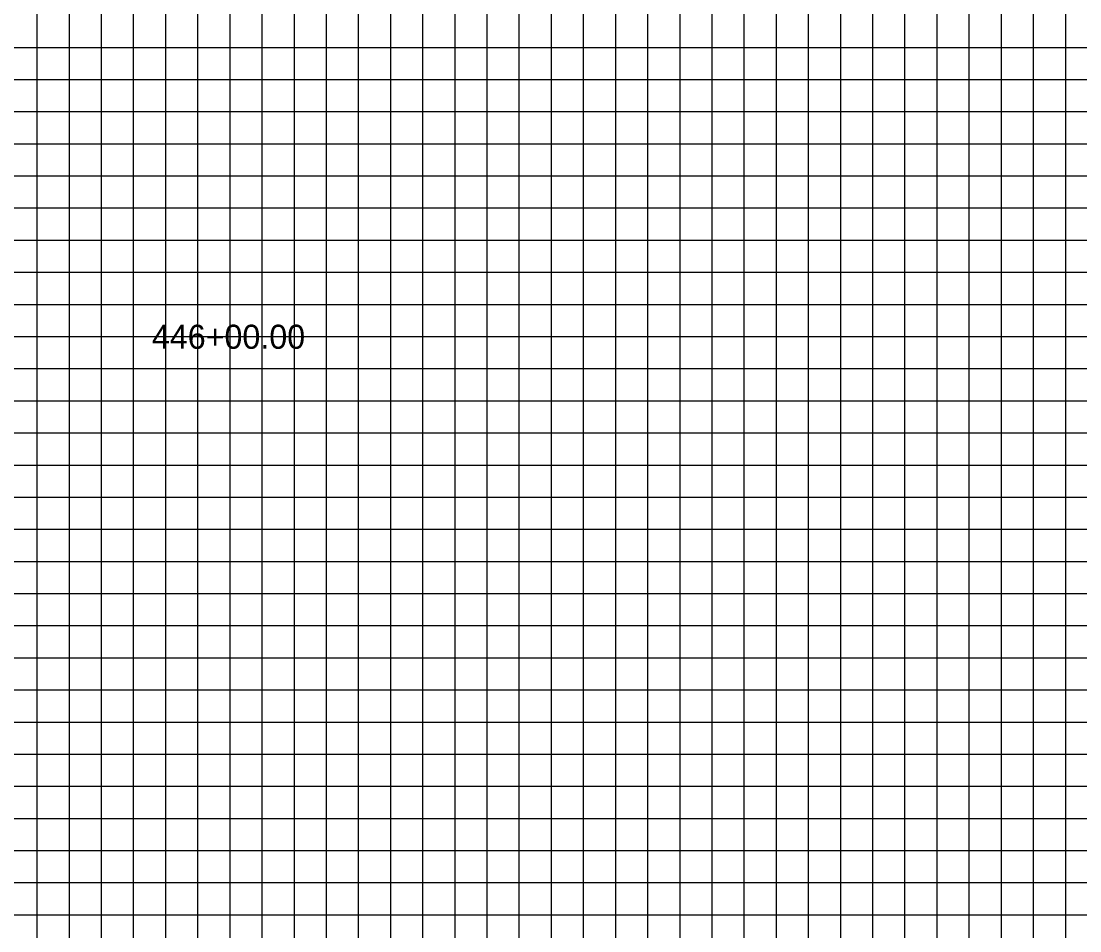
# Model space of a CAD drawing. Extents: x 967 to 1746, y 964 to 7904.
# Drawn here: x 1147 to 1212.9, y 5501 to 5557.6 of the extents above; entities that cross this region are included whole.
import ezdxf

# ---------------------------------------------------------------- set-up
doc = ezdxf.new("R2010")
doc.units = 0
for name, color, linetype in [('Default', 7, 'Continuous'), ('RD_SHT_MjGrid', 7, 'Continuous'), ('RD_SHT_MnGrid', 7, 'Continuous')]:
    doc.layers.add(name, color=color, linetype=linetype)

msp = doc.modelspace()

# ---------------------------------------------------------------- linework, layer by layer
at = {"layer": 'RD_SHT_MjGrid'}
for p, q in [((1150, 5480), (1150, 5650)), ((1160, 5480), (1160, 5650)), ((1170, 5480), (1170, 5650)), ((1180, 5480), (1180, 5650)), ((1190, 5480), (1190, 5650)), ((1200, 5480), (1200, 5650)), ((1210, 5480), (1210, 5650)), ((1000, 5550), (1320, 5550)), ((1000, 5540), (1320, 5540)), ((1000, 5530), (1320, 5530)), ((1000, 5520), (1320, 5520)), ((1000, 5510), (1320, 5510))]:
    msp.add_line(p, q, dxfattribs=at)
at = {"layer": 'RD_SHT_MnGrid'}
for p, q in [((1148, 5480), (1148, 5650)), ((1152, 5480), (1152, 5650)), ((1154, 5480), (1154, 5650)), ((1156, 5480), (1156, 5650)), ((1158, 5480), (1158, 5650)), ((1162, 5480), (1162, 5650)), ((1164, 5480), (1164, 5650)), ((1166, 5480), (1166, 5650)), ((1168, 5480), (1168, 5650)), ((1172, 5480), (1172, 5650)), ((1174, 5480), (1174, 5650)), ((1176, 5480), (1176, 5650)), ((1178, 5480), (1178, 5650)), ((1182, 5480), (1182, 5650)), ((1184, 5480), (1184, 5650)), ((1186, 5480), (1186, 5650)), ((1188, 5480), (1188, 5650)), ((1192, 5480), (1192, 5650)), ((1194, 5480), (1194, 5650)), ((1196, 5480), (1196, 5650)), ((1198, 5480), (1198, 5650)), ((1202, 5480), (1202, 5650)), ((1204, 5480), (1204, 5650)), ((1206, 5480), (1206, 5650)), ((1208, 5480), (1208, 5650)), ((1212, 5480), (1212, 5650)), ((1000, 5556), (1320, 5556)), ((1000, 5554), (1320, 5554)), ((1000, 5552), (1320, 5552)), ((1000, 5548), (1320, 5548)), ((1000, 5546), (1320, 5546)), ((1000, 5544), (1320, 5544)), ((1000, 5542), (1320, 5542)), ((1000, 5538), (1320, 5538)), ((1000, 5536), (1320, 5536)), ((1000, 5534), (1320, 5534)), ((1000, 5532), (1320, 5532)), ((1000, 5528), (1320, 5528)), ((1000, 5526), (1320, 5526)), ((1000, 5524), (1320, 5524)), ((1000, 5522), (1320, 5522)), ((1000, 5518), (1320, 5518)), ((1000, 5516), (1320, 5516)), ((1000, 5514), (1320, 5514)), ((1000, 5512), (1320, 5512)), ((1000, 5508), (1320, 5508)), ((1000, 5506), (1320, 5506)), ((1000, 5504), (1320, 5504)), ((1000, 5502), (1320, 5502))]:
    msp.add_line(p, q, dxfattribs=at)

# ---------------------------------------------------------------- texts
at = {"layer": 'Default'}
msp.add_text('446+00.00', height=1.5, dxfattribs=at).set_placement((1155.134, 5537.234))

doc.saveas('drawing.dxf')
